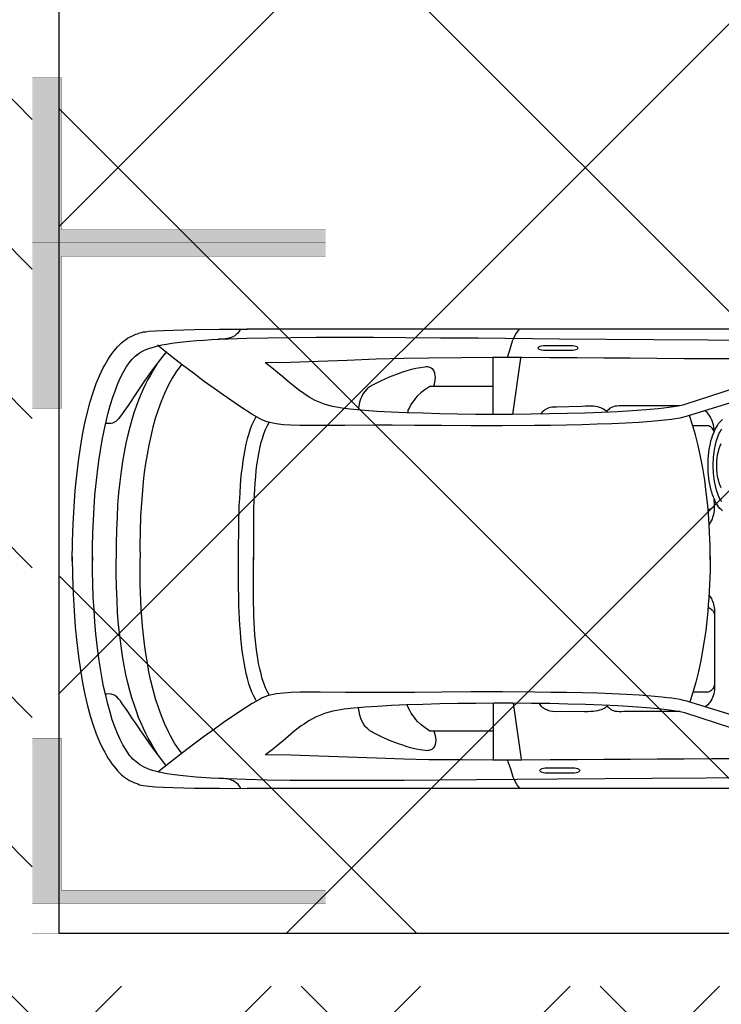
# Model space of a CAD drawing. Header units: millimetres. Extents: x 747415 to 1601423, y -236173 to 551995.
# Tile 420 of 549: x 1122161 to 1124816, y 193056 to 196783. Entities that reach past the tile are written whole.
import ezdxf

# ---------------------------------------------------------------- set-up
doc = ezdxf.new("R2010")
doc.units = ezdxf.units.MM
doc.header["$LTSCALE"] = 100
doc.header["$MEASUREMENT"] = 0
doc.linetypes.add('DASHED2', pattern=[9.525, 6.35, -3.175])
doc.layers.get('0').update_dxf_attribs({"linetype": 'CONTINUOUS', "lineweight": 0})
for name, color, linetype in [('T--A9041_VERHARDING_Parkeren', 9, 'CONTINUOUS'), ('T--L9041_VERHARDING_Wegen', 7, 'CONTINUOUS'), ('T--L9082_INRICHTING_SPECIFIEK_Auto', 8, 'CONTINUOUS')]:
    doc.layers.add(name, color=color, linetype=linetype)
for name, color, linetype, lineweight in [('T--A9041_VERHARDING_Wegen', 21, 'CONTINUOUS', 0), ('T--A9042_BEPLANTING', 90, 'CONTINUOUS', 0), ('T--L9067_BEHEERVOORZIENING_Belijning', 7, 'DASHED2', 0)]:
    doc.layers.add(name, color=color, linetype=linetype, lineweight=lineweight)
doc.layers.add('T--A9072_BELIJNING', color=7, linetype='CONTINUOUS', lineweight=0, true_color=0xffffff)

# ---------------------------------------------------------------- blocks, each defined once
blk = doc.blocks.new('auto17')
for p, q in [((1604.8, 867.6), (3518.7, 867.6)), ((2512.2, 544.6), (2482.2, 756.8)), ((2587.5, 547), (2587.5, 756.8)), ((2588.4, 650.5), (2814.7, 650.5)), ((2513.2, -549), (2483.6, -761.2)), ((2588.4, -551.4), (2588.4, -761.2)), ((2589.8, -654.3), (2815.6, -654.3)), ((1591.9, -871), (3520.1, -872))]:
    blk.add_line(p, q)
for points in [[(2534.6, 758.3), (2527, 778.4), (2521.2, 797), (2516, 814.1), (2513.2, 823), (2509.8, 831.3), (2505.5, 839.6), (2501.2, 848.5), (2495.5, 857.3), (2488.4, 866.1)], [(4181.3, -9.3), (4179.9, 62.7), (4177.5, 130.9), (4173.7, 195.1), (4169.4, 256.4), (4163.7, 314.2), (4157.5, 368.1), (4149.9, 419.6), (4141.8, 467.6), (4132.7, 511.7), (4123.2, 553.9), (4112.7, 592.1), (4101.7, 627.4), (4089.8, 660.7), (4077.4, 690.6), (4064.6, 717.6), (4057.9, 730.4), (4051.3, 742.1), (4044.6, 753.4), (4037.5, 764.2), (4030.8, 774.4), (4023.6, 783.3), (4016, 792.1), (4008.9, 800.4), (4001.2, 807.8), (3994.1, 815.1), (3986.5, 821.5), (3978.9, 826.9), (3971.2, 832.3), (3963.6, 836.7), (3955.5, 841.1), (3947.9, 844.6), (3940.3, 847.5), (3932.2, 850), (3925.5, 853.4), (3911.2, 856.3), (3890.8, 858.8), (3865.5, 860.7), (3835, 862.2), (3799.3, 863.7), (3718.3, 865.6), (3623, 866.6), (3517.8, 867.6)], [(3543, 867.1), (3547.8, 858.8), (3553, 852.4), (3558.7, 846.5), (3564.9, 842.1), (3571.1, 838.2), (3577.8, 835.2), (3584.9, 833.3), (3592.6, 831.3), (3600.6, 830.3), (3608.8, 829.8), (3617.8, 829.3), (3626.8, 829.3)], [(1579.1, 826.9), (1986.8, 829.3), (2343.6, 831.8), (2651.3, 834.2), (2793.7, 835.7), (2924.7, 836.7), (3045.2, 837.2), (3158.6, 837.2), (3262.4, 837.2), (3355.8, 836.7), (3443.5, 835.7), (3522, 833.8), (3591.6, 831.3), (3655.9, 828.4), (3712.1, 824.5), (3760.7, 819.5), (3783.1, 817.1), (3804, 814.1), (3823.1, 811.2), (3840.7, 807.8), (3856.9, 803.9), (3871.7, 799.9), (3885.5, 796.1), (3897.4, 791.6), (3908.3, 786.7), (3917.9, 781.8), (3926, 776.4), (3933.1, 770.5), (3938.8, 766.1), (3945, 761.2), (3950.8, 755.8), (3956.5, 750), (3962.2, 743.1), (3967.4, 736.2), (3978.4, 720), (3989.3, 701.9), (3999.8, 681.3), (4009.8, 658.8), (4019.3, 634.3), (4028.9, 607.3), (4037.5, 578.9), (4046, 548), (4054.1, 515.2), (4061.7, 480.8), (4068.4, 444.6), (4075.1, 406.4), (4080.8, 366.7), (4086, 325), (4090.8, 281.8), (4094.6, 237.2), (4097.9, 191.2), (4100.8, 143.1), (4102.7, 93.6), (4103.7, 43.1), (4104.1, -9.3), (4104.1, 4.4), (4103.7, -48), (4102.7, -99), (4100.3, -148), (4097.9, -196), (4094.6, -242.6), (4090.3, -287.2), (4085.5, -330.8), (4080.3, -372.5), (4074.1, -412.2), (4067.5, -450.9), (4060.3, -487.2), (4052.7, -521.5), (4044.6, -554.8), (4036, -585.7), (4027, -614.1), (4017.5, -641.1), (4007.9, -666.1), (3997.4, -688.6), (3987, -709.7), (3976.5, -727.9), (3965, -743.5), (3954.1, -757.8), (3942.7, -769.5), (3930.7, -778.3), (3934.5, -774.4), (3927.4, -780.3), (3919.3, -785.7), (3909.3, -790.6), (3898.8, -795.5), (3886.4, -799.9), (3872.6, -803.8), (3857.9, -807.8), (3841.7, -811.7), (3823.6, -814.6), (3804, -818), (3783.1, -821), (3760.7, -823.4), (3736.9, -825.9), (3710.7, -828.3), (3683.1, -830.3), (3654, -832.3), (3623, -833.7), (3590.2, -835.2), (3519.7, -837.7), (3440.6, -839.1), (3352.5, -840.1), (3258.2, -841.1), (3154.3, -841.1), (3040.5, -840.6), (2919.5, -840.1), (2787.5, -839.1), (2645.1, -838.2), (2336.4, -835.2), (1979.7, -832.8), (1571.4, -830.3)], [(1246.1, 725), (1855.8, 536.7), (1867.7, 533.8), (1881, 530.8), (1896.3, 528.4), (1912.5, 525.9), (1930.1, 523.5), (1949.2, 521.5), (1990.1, 517.6), (2035.4, 514.2), (2085.4, 511.2), (2137.3, 508.8), (2192.6, 506.8), (2250.2, 505.4), (2309.3, 503.9), (2369.3, 503.4), (2430.3, 502.4), (2552.7, 501.9), (2671.3, 501.9), (2781.8, 502.9), (2883.8, 503.4), (2968.5, 503.9), (3030.9, 504.4), (3147.2, 503.4), (3242.4, 502.4), (3318.2, 502.4), (3352, 503.4), (3381.5, 505.9), (3407.7, 509.3), (3420.1, 511.2), (3431.1, 513.7), (3442, 517.1), (3452, 520.6), (3461.5, 524.5), (3470.1, 528.9), (3499.7, 546.1), (3546.3, 575.9), (3607.8, 618.1), (3642.1, 642.1), (3679.7, 669.5), (3720.7, 699.9), (3763.1, 732.3), (3808.8, 767.6), (3856.9, 805.8)], [(2287.4, 809.3), (2383.6, 809.3), (2391.2, 808.8), (2397.4, 807.8), (2403.1, 806.3), (2407.4, 804.3), (2409.8, 801.9), (2410.8, 799.4), (2409.8, 796.5), (2407.4, 794.1), (2403.1, 792.1), (2397.4, 790.6), (2391.2, 789.6), (2383.6, 789.6), (2287.4, 789.6), (2280.2, 789.6), (2273.6, 790.6), (2268.3, 792.1), (2264, 794.1), (2261.6, 796.5), (2260.7, 799.4), (2261.6, 801.9), (2264, 804.3), (2268.3, 806.3), (2273.6, 807.8), (2280.2, 808.8), (2287.4, 809.3), (2287.4, 809.3)], [(3823.6, 782.8), (3845.9, 753.9), (3866.9, 725.4), (3886.9, 698), (3905.5, 671), (3923.1, 645.5), (3939.3, 622), (3954.6, 599.5), (3967.9, 579.9), (3979.4, 562.7), (3989.8, 547.5), (3998.4, 535.2), (4005.1, 527.4), (4010.3, 522), (4015.1, 518.1), (4019.8, 515.2), (4024.6, 512.7), (4028.9, 511.2), (4033.2, 510.3), (4041.7, 509.3), (4049.8, 509.8), (4057.4, 510.3)], [(1329.4, 754.9), (1862.5, 581.3), (1874.4, 578.4), (1888.7, 575.5), (1904.9, 573), (1922, 570.5), (1941.6, 568.1), (1962.5, 565.7), (2008.2, 561.7), (2059.7, 557.8), (2115.9, 554.4), (2175.9, 551.9), (2239.2, 549.5), (2305.5, 547.5), (2373.6, 546.1), (2443.1, 545.1), (2513.6, 544.6), (2584.1, 544.6), (2653.7, 545.1), (2722.3, 546.1), (2789.4, 547), (2853.7, 549), (2914.7, 551), (2972.3, 553.4), (3025.2, 556.3), (3072.4, 559.3), (3115.7, 563.2), (3151.5, 567.1), (3179.1, 571.5), (3194.3, 574.5), (3208.6, 578.4), (3221.9, 582.3), (3235.3, 587.2), (3247.7, 592.1), (3259.6, 597.5), (3271, 603.4), (3282.5, 609.8), (3292.9, 616.6), (3303.4, 623.5), (3313.9, 630.3), (3323.9, 638.2), (3343.4, 653.4), (3363, 670), (3383, 686.7), (3403, 703.9), (3424.4, 721.5), (3447.8, 738.7)], [(1535.7, 754.9), (1651.5, 754.9), (1760.5, 754.9), (1865.3, 755.8), (1967.8, 756.3), (2068.7, 757.3), (2168.8, 757.8), (2269.3, 758.8), (2372.7, 759.3), (2479.3, 759.7), (2589.4, 759.7), (2706.1, 759.3), (2830.9, 758.3), (2925.7, 756.3), (3030, 752.9), (3139.1, 749), (3248.1, 744.6), (3353.4, 741.1), (3450.1, 739.7)], [(2812.8, 650.5), (2809.4, 658.3), (2807.1, 667.1), (2805.6, 675.9), (2805.1, 684.7), (2805.6, 693.1), (2807.6, 700.9), (2810.4, 708.3), (2814.7, 714.2), (2820.4, 719.1), (2823.3, 721), (2827.1, 722.5), (2830.9, 723.5), (2835.2, 724), (2839.9, 724.5), (2845.2, 724), (2862.3, 721.5), (2879.5, 718.1), (2896.1, 714.2), (2913.3, 709.3), (2929.9, 703.9), (2946.6, 698), (2980, 685.2), (3012.4, 670.5), (3043.3, 654.8), (3049, 651.9), (3054.3, 648.5), (3059.5, 644.6), (3063.8, 640.6), (3068.1, 636.8), (3071.9, 632.3), (3078.6, 623), (3083.8, 613.2), (3088.1, 602.4)], [(3766.4, 733.8), (3775.5, 721.5), (3784.5, 708.8), (3793.1, 695.5), (3801.2, 681.8), (3808.8, 667.6), (3816.4, 653.4), (3830.2, 624), (3843.1, 592.6), (3854.5, 560.7), (3865, 527.9), (3874.6, 494.1), (3882.6, 460.3), (3890.3, 425.5), (3896.4, 391.2), (3902.2, 356.4), (3906.9, 321.5), (3911.2, 287.2), (3914.6, 253.4), (3917.4, 220.1), (3919.3, 187.2), (3921.2, 155.9), (3922.6, 125.5), (3923.1, 96.1), (3923.6, 68.6), (3924.1, 42.2), (3924.1, 17.7), (3923.6, -4.4)], [(3856.9, 738.7), (3865.5, 724.5), (3874.6, 709.8), (3883.6, 693.6), (3893.1, 676.9), (3902.2, 658.8), (3911.2, 639.7), (3920.3, 619.6), (3929.3, 598), (3937.9, 574.5), (3946.5, 549.9), (3955.1, 524), (3962.7, 496), (3970.3, 466.7), (3977.4, 435.3), (3984.1, 401.4), (3990.3, 366.1), (3996, 328.4), (4000.8, 288.2), (4005.1, 246.6), (4008.9, 202), (4011.2, 154.9), (4013.6, 105.4), (4014.6, 53.4), (4014.6, -2)], [(2814.7, 650.5), (2827.1, 650.5), (2845.2, 637.7), (2860.9, 626), (2874.2, 613.2), (2880.4, 606.3), (2886.1, 599), (2892.3, 590.7), (2898, 581.8), (2903.8, 571.5), (2909.9, 560.3), (2913.3, 550.9)], [(3088.1, 602.4), (3092.4, 589.7), (3095.2, 575.9), (3097.6, 561.6)], [(1880.7, 576.4), (2093.5, 576.4), (2103, 576.9), (2111.6, 576.9), (2118.8, 576.4), (2125.9, 575.5), (2131.6, 573.5), (2136.8, 571.5), (2141.6, 569.1), (2145.9, 566.1), (2149.7, 563.2), (2153.1, 559.8), (2155.9, 555.8), (2158.7, 551.9)], [(2157.3, 555.4), (2165.9, 562.7), (2169.7, 565.2), (2174.5, 567.1), (2179.7, 569.6), (2185.9, 571), (2193.1, 573), (2200.7, 574.5), (2209.2, 575.5), (2219.3, 576.4), (2230.2, 576.9), (2242.1, 576.9), (2255.4, 576.4), (2353.6, 577.4)], [(2353.6, 577.4), (2363.1, 575.9), (2372.2, 574), (2380.7, 571.5), (2385, 570.1), (2389.3, 568.6), (2393.6, 566.1), (2397.4, 563.7), (2400.7, 560.7), (2404.5, 556.8), (2407.4, 552.9), (2412.5, 545.5)], [(1771.4, 134.9), (1762.4, 148), (1760.1, 153.4), (1757.7, 158.8), (1755.3, 164.2), (1753.9, 170.1), (1752.5, 176), (1751.5, 181.9), (1750.5, 188.2), (1750.5, 194.6), (1750.5, 486.2), (1751, 494.1), (1752, 501.9), (1753.4, 509.3), (1755.8, 516.1), (1758.2, 523), (1761, 529.4), (1764.4, 535.7), (1768.2, 541.2), (1772, 546.1), (1776.3, 550.4), (1785.2, 558.5)], [(1766.7, -10.3), (1767.2, 43.1), (1769.1, 95.1), (1772, 146.1), (1773.9, 171.5), (1775.8, 196.6), (1778.2, 221.1), (1781, 245.1), (1783.9, 269.1), (1787.2, 292.1), (1794.4, 338.2), (1802.5, 382.3), (1811.5, 424.5), (1821.5, 465.2), (1832.5, 503.4), (1844.4, 539.2)], [(3484.4, 534.8), (3492, 520.6), (3499.7, 504.9), (3505.9, 488.2), (3512, 470.6), (3517.3, 451.4), (3522, 431.8), (3526.8, 411.2), (3530.6, 390.2), (3533.9, 368.1), (3537.3, 345.6), (3540.2, 322), (3542.5, 298.5), (3544.4, 274), (3545.9, 249.5), (3547.3, 224.5), (3548.7, 199.5), (3549.7, 174.5), (3550.1, 149), (3551.1, 98), (3551.6, 47.6), (3551.6, -2)], [(1774.6, 181.4), (1764.4, 186.8), (1761.5, 189.2), (1758.6, 191.7), (1756.3, 194.6), (1754.3, 197.5), (1752.9, 201.5), (1751.5, 204.9), (1750.5, 208.8), (1750.5, 212.7), (1750.5, 470.6), (1750.5, 474.5), (1751.5, 478.9), (1752.9, 482.3), (1754.3, 486.2), (1756.3, 489.7), (1759.1, 492.6), (1761.5, 495.5), (1764.4, 498), (1767.7, 500), (1771, 501.4), (1774.8, 502.4), (1778.7, 502.4), (1832.1, 502.4)], [(3434.4, 515.2), (3442, 500.9), (3449.2, 485.8), (3455.4, 469.1), (3461.5, 451.9), (3466.3, 433.8), (3471.1, 414.2), (3475.4, 394.6), (3478.7, 374), (3482, 352.9), (3484.9, 330.9), (3487.3, 308.8), (3489.2, 285.8), (3490.6, 262.2), (3492, 238.7), (3493, 214.7), (3493.9, 190.2), (3494.4, 165.7), (3494.9, 140.7), (3495.4, 91.2), (3495.4, 41.2), (3495.4, -7.8)], [(1766.7, 2), (1767.2, -51), (1769.1, -103.4), (1772, -154.4), (1776.3, -204.4), (1781.5, -252.9), (1787.7, -299.9), (1794.8, -345.6), (1803.4, -389.7), (1812.5, -431.3), (1822.5, -471.5), (1833.4, -509.8), (1844.9, -544.4)], [(3435.8, -519.6), (3443.5, -505.3), (3450.6, -490.1), (3456.8, -473.5), (3462.5, -456.3), (3467.7, -438.2), (3472, -419.1), (3476.3, -399), (3480.1, -378.4), (3483, -357.3), (3485.8, -335.8), (3487.7, -313.2), (3489.7, -290.1), (3492.5, -243.6), (3494.4, -195.1), (3494.9, -145.6), (3495.4, -96.1), (3495.4, -46.1), (3495.4, 2.9)], [(4181.3, 5.4), (4179.9, -66.7), (4177.5, -134.8), (4173.7, -199), (4169.4, -260.8), (4163.7, -318.1), (4157.5, -372), (4149.9, -423.5), (4141.8, -471.5), (4132.7, -516.1), (4123.2, -557.8), (4112.7, -596.5), (4101.7, -631.8), (4089.8, -665.1), (4077.4, -695), (4064.6, -722), (4057.9, -734.7), (4051.3, -746.5), (4044.6, -757.8), (4037.5, -768.6), (4030.8, -778.3), (4023.6, -787.7), (4016, -796.5), (4008.9, -804.8), (4001.2, -812.2), (3994.1, -819.1), (3986.5, -825.4), (3978.9, -831.3), (3971.2, -836.7), (3963.6, -841.1), (3955.5, -845), (3947.9, -849), (3940.3, -851.9), (3932.2, -854.3), (3929.3, -856.3), (3925, -857.8), (3918.4, -859.2), (3910.7, -860.7), (3901.7, -861.7), (3890.8, -863.2), (3865.5, -865.1), (3835, -866.6), (3799.3, -868.1), (3718.3, -870), (3623, -871), (3517.8, -872)], [(3485.8, -539.2), (3493.5, -525), (3500.6, -509.2), (3507.3, -492.6), (3513, -474.9), (3518.7, -455.8), (3523.5, -436.2), (3527.8, -415.6), (3531.6, -394.6), (3535.4, -372.5), (3538.2, -349.5), (3541.1, -326.4), (3543.5, -302.4), (3545.4, -278.4), (3546.8, -253.9), (3548.3, -228.9), (3549.7, -203.9), (3550.6, -178.4), (3551.1, -152.9), (3552.1, -102), (3552.5, -51.5), (3552.5, -2)], [(3767.4, -737.7), (3776.4, -725.4), (3785.5, -712.7), (3794, -699.4), (3802.1, -685.7), (3809.8, -672), (3817.4, -657.8), (3831.7, -628.4), (3844.5, -597.5), (3855.5, -565.6), (3866.5, -533.3), (3875.5, -500), (3883.6, -466.1), (3891.2, -431.8), (3897.4, -397.5), (3903.1, -363.2), (3907.9, -328.9), (3912.2, -295.1), (3915, -261.3), (3917.9, -228.4), (3920.3, -196), (3921.7, -165.2), (3924.1, -104.9), (3924.6, -51.5), (3924.1, -5.4)], [(3858.3, -742.6), (3866.9, -728.4), (3876, -713.7), (3885, -697.5), (3894.1, -680.8), (3903.1, -663.1), (3912.2, -644), (3921.2, -624), (3930.3, -602.4), (3938.8, -578.9), (3947.4, -554.8), (3955.5, -528.4), (3963.1, -500.4), (3970.8, -471), (3977.9, -439.6), (3984.6, -405.8), (3990.8, -371), (3996, -333.3), (4000.8, -293.1), (4005.1, -251.4), (4008.9, -206.8), (4011.2, -159.8), (4013.6, -110.3), (4014.6, -58.3), (4014.6, -2.9)], [(1770.7, -131), (1765.3, -139.7), (1761.5, -145.6), (1758.6, -151.9), (1756.3, -159.3), (1753.9, -167.6), (1752, -176), (1751, -185.8), (1750.5, -196), (1750.5, -207.3), (1751.3, -228.1)], [(1720.5, -183.8), (1725.8, -188.2), (1730.5, -193.1), (1734.8, -199), (1739.1, -204.9), (1743.4, -211.7), (1747.7, -219.1), (1751, -227.4), (1754.8, -235.8), (1758.2, -244.6), (1761, -254.4), (1763.9, -264.2), (1766.2, -274.5), (1768.6, -285.3), (1770.6, -296.5), (1772, -307.8), (1773.4, -319.6), (1774.4, -331.3), (1774.8, -343.6), (1774.8, -356.3), (1774.8, -368.6), (1774.4, -380.9), (1773.4, -393.1), (1772, -404.9), (1770.6, -416.1), (1768.6, -427.4), (1766.2, -438.2), (1763.9, -448.5), (1761, -458.3), (1758.2, -467.6), (1754.8, -476.9), (1751, -485.3), (1747.7, -493.1), (1743.4, -500.4), (1739.1, -507.3), (1734.8, -513.7), (1730.5, -519.6), (1725.8, -524.4), (1720.5, -528.9)], [(1722.9, -218.6), (1726.2, -223.5), (1729.6, -228.4), (1732.5, -234.3), (1735.3, -240.7), (1738.1, -247.5), (1743.4, -261.7), (1747.2, -278.4), (1750.5, -296), (1752, -305.3), (1753.4, -315.2), (1754.3, -325), (1754.8, -334.8), (1755.3, -345.6), (1755.3, -355.8), (1755.3, -366.1), (1754.8, -376.9), (1754.3, -386.7), (1753.4, -396.5), (1752, -406.3), (1750.5, -415.6), (1747.2, -433.3), (1743.4, -450), (1738.1, -464.2), (1735.3, -471), (1732.5, -477.4), (1729.6, -483.3), (1726.2, -488.2), (1722.9, -493.1)], [(1774.8, -187.9), (1768.6, -189.7), (1765.8, -191.1), (1762.9, -192.6), (1750.5, -203.2)], [(1724.8, -271), (1729.1, -279.9), (1732.9, -290.1), (1735.8, -301.4), (1738.6, -313.7), (1740.5, -326.9), (1741.5, -340.7), (1742, -354.9), (1741.5, -369.1), (1740.5, -382.8), (1738.6, -396), (1735.8, -408.3), (1732.9, -419.6), (1729.1, -429.9), (1724.8, -438.7)], [(1751.4, -484.4), (1753.4, -500.9), (1754.8, -508.8), (1756.7, -516.6), (1759.6, -524.4), (1762.4, -531.3), (1765.8, -538.2), (1769.1, -544.1), (1772.9, -549.5), (1777.2, -554.4), (1785.4, -562.8)], [(1752.1, -482.8), (1753.3, -485.8), (1754.8, -489.7), (1756.7, -493.2), (1759.5, -496.1), (1761.9, -499), (1764.8, -501.5), (1768.1, -503.4), (1771.4, -504.9), (1775.3, -505.9), (1779.1, -505.9), (1832.3, -505.9)], [(1247, -728.9), (1857.2, -540.6), (1882, -534.8), (1913.4, -529.8), (1950.6, -525.4), (1991.6, -521.5), (2036.8, -518.1), (2086.4, -515.6), (2138.7, -513.2), (2194, -511.2), (2251.6, -509.2), (2310.2, -508.3), (2370.7, -507.3), (2431.7, -506.8), (2554.1, -505.8), (2672.8, -505.8), (2783.2, -506.8), (2885.2, -507.3), (2969.5, -508.3), (3032.4, -508.3), (3148.6, -507.3), (3243.4, -506.3), (3319.6, -506.8), (3353.4, -507.8), (3383, -509.8), (3409.2, -513.2), (3421.5, -515.6), (3432.5, -518.1), (3443.5, -521), (3453.5, -524.4), (3463, -528.4), (3471.6, -532.8), (3501.1, -549.9), (3547.3, -579.8), (3609.2, -622.5), (3643.5, -646.5), (3681.1, -673.9), (3721.6, -704.3), (3764.5, -736.7), (3809.8, -772), (3857.9, -810.2)], [(3824.5, -786.7), (3846.9, -757.8), (3867.9, -729.8), (3887.9, -701.9), (3906.9, -675.4), (3924.6, -649.9), (3940.3, -626.4), (3969.3, -582.8), (3991.3, -550.4), (4006, -531.8), (4011.2, -526.4), (4015.5, -522), (4020.3, -519.1), (4024.6, -516.6), (4028.4, -515.1), (4032.7, -514.6), (4040.3, -513.7), (4047.4, -514.2), (4055.1, -514.6)], [(1330.9, -759.3), (1863.4, -585.7), (1875.3, -582.8), (1889.6, -579.8), (1905.8, -577.4), (1923.4, -574.9), (1942.5, -572.5), (1963.5, -570), (2009.2, -565.6), (2060.6, -561.7), (2117.3, -558.8), (2176.9, -555.8), (2240.2, -553.4), (2306.9, -551.9), (2374.5, -550.4), (2444.1, -549.5), (2514.6, -549), (2585.1, -549), (2655.1, -549), (2723.2, -549.9), (2790.4, -551.4), (2854.7, -552.9), (2915.7, -554.8), (2973.8, -557.3), (3026.7, -560.2), (3073.8, -563.7), (3116.7, -567.1), (3152.4, -571.5), (3180.5, -575.9), (3195.8, -578.9), (3210, -582.8), (3223.4, -586.7), (3236.7, -591.6), (3249.1, -596.5), (3261, -601.9), (3283.9, -614.1), (3304.8, -627.4), (3324.8, -642.1), (3344.8, -657.8), (3363.9, -673.9), (3383.9, -690.6), (3403.9, -707.8), (3425.3, -725.4), (3448.7, -742.6)], [(1883, -580.8), (2094.5, -580.8), (2104, -581.3), (2112.5, -581.3), (2119.7, -580.3), (2126.8, -579.4), (2132.6, -577.9), (2138.3, -575.9), (2143, -573.5), (2147.3, -570.5), (2150.6, -567.6), (2154.5, -564.2), (2159.9, -556.7)], [(2347.9, -576.4), (2354.1, -576.4), (2360.3, -576.4), (2366, -575.9), (2371.7, -574.4), (2377.4, -573), (2382.6, -571), (2387.4, -569), (2392.2, -566.1), (2396.5, -562.7), (2400.7, -558.8), (2404.5, -554.8), (2408.3, -550)], [(2815.6, -654.3), (2828, -654.3), (2846.1, -641.6), (2861.9, -629.8), (2875.2, -617.6), (2881.4, -610.7), (2887.1, -602.9), (2893.3, -595), (2899, -585.7), (2904.7, -575.4), (2910.9, -564.2), (2910.9, -554.7)], [(2157.3, -560.2), (2171.1, -569), (2175.4, -571.5), (2180.2, -573.5), (2185.9, -575.4), (2192.6, -576.9), (2200.2, -578.4), (2208.3, -579.4), (2217.8, -579.8), (2227.3, -579.8), (2238.8, -579.4), (2250.7, -578.4), (2351, -576.4)], [(3089.5, -606.3), (3093.3, -593.6), (3096.2, -579.8), (3098.7, -565.7)], [(2813.7, -654.3), (2810.4, -662.7), (2808.5, -671), (2807.1, -679.8), (2806.6, -688.6), (2807.1, -697.5), (2809, -705.3), (2811.3, -712.2), (2815.6, -718.6), (2821.3, -723), (2824.2, -724.9), (2828, -726.4), (2831.8, -727.4), (2836.1, -728.4), (2840.9, -728.4), (2846.1, -727.9), (2863.3, -725.4), (2880.4, -722), (2897.6, -718.1), (2914.2, -713.7), (2931.4, -708.3), (2948, -702.4), (2981.4, -689.1), (3013.8, -674.9), (3044.8, -659.2), (3056.2, -652.9), (3065.2, -645), (3072.9, -636.7), (3079.5, -627.4), (3085.2, -617.1), (3089.5, -606.3)], [(1536.7, -759.3), (1652, -759.3), (1761, -759.3), (1865.8, -759.7), (1968.2, -760.2), (2069.2, -761.2), (2169.2, -762.2), (2270.2, -762.7), (2373.6, -763.2), (2480.3, -763.6), (2590.8, -763.6), (2707.5, -763.2), (2831.8, -762.2), (2926.6, -760.7), (3030.9, -757.3), (3140, -753.4), (3249.6, -748.9), (3354.4, -745.5), (3451.1, -744.1)], [(2534.1, -763.6), (2522.7, -800.9), (2517.5, -818.5), (2514.6, -826.9), (2511.3, -835.2), (2507, -844), (2502.2, -852.4), (2496.5, -861.2), (2489.3, -870)], [(2294.5, -790.1), (2390.8, -790.1), (2397.9, -790.6), (2404.5, -791.6), (2409.8, -793.1), (2414.6, -795), (2416.9, -797.5), (2417.9, -799.9), (2417.9, -801.4), (2416.9, -802.4), (2415.5, -803.8), (2414.1, -804.8), (2412.2, -805.8), (2409.8, -806.8), (2404.5, -808.3), (2397.9, -809.2), (2390.8, -809.7), (2294.5, -809.7), (2287.4, -809.2), (2280.7, -808.3), (2275.5, -806.8), (2270.7, -804.8), (2268.3, -802.4), (2267.4, -799.9), (2268.3, -797.5), (2270.7, -795), (2275.5, -793.1), (2280.7, -791.6), (2287.4, -790.6), (2294.5, -790.1), (2294.5, -790.1)], [(3544.4, -871.5), (3549.2, -863.2), (3554.4, -856.8), (3560.2, -850.9), (3565.9, -846), (3572.5, -842.6), (3579.2, -839.6), (3586.4, -837.2), (3593.5, -835.7), (3601.6, -834.2), (3609.7, -833.7), (3618.7, -833.2), (3627.8, -833.2)]]:
    blk.add_lwpolyline(points)
blk = doc.blocks.new('9041_parkeerplaats_2500x5000_hoeklijn')
at = {"layer": 'T--A9072_BELIJNING', "linetype": 'Continuous'}
h = blk.add_hatch(color=256, dxfattribs=at)
h.paths.add_polyline_path([(-1200, -1390), (-1250, -1390), (-1250, -2500), (-625, -2500), (-625, -2390), (-1200, -2390)])
h.paths.add_polyline_path([(1250, -1390), (1200, -1390), (1200, -2390), (625, -2390), (625, -2500), (1250, -2500)])
at = {"layer": 'T--L9067_BEHEERVOORZIENING_Belijning', "const_width": 1}
for points in [[(-1200, -1390), (-1250, -1390), (-1250, -2500), (-625, -2500), (-625, -2390), (-1200, -2390)], [(1250, -1390), (1200, -1390), (1200, -2390), (625, -2390), (625, -2500), (1250, -2500)]]:
    blk.add_lwpolyline(points, close=True, dxfattribs=at)
blk = doc.blocks.new('*U267')
at = {"layer": 'T--L9067_BEHEERVOORZIENING_Belijning'}
blk.add_blockref('9041_parkeerplaats_2500x5000_hoeklijn', (0, 1945, -0.5), dxfattribs=at)
blk = doc.blocks.new('*U268')
at = {"layer": 'T--L9067_BEHEERVOORZIENING_Belijning', "color": 0, "linetype": 'ByBlock', "lineweight": -2, "transparency": 16777216}
for p in [(40000, 0), (42500, 0)]:
    blk.add_blockref('*U267', p, dxfattribs=at)

msp = doc.modelspace()

# ---------------------------------------------------------------- hatches: boundary and pattern name
at = {"layer": 'T--A9041_VERHARDING_Parkeren', "linetype": 'Continuous'}
h = msp.add_hatch(dxfattribs=at)
h.set_pattern_fill('ANSI37', color=256, scale=10000, style=0)
h.paths.add_polyline_path([(1132108.673, 238596.127), (1128980.363, 238413.692), (1125732.531, 238214.978), (1122556.748, 237997.524), (1122308.673, 237977.636), (1122308.673, 193325.106), (1132108.673, 193325.106)])
at = {"layer": 'T--A9041_VERHARDING_Wegen', "linetype": 'Continuous'}
h = msp.add_hatch(dxfattribs=at)
h.set_pattern_fill('AR-HBONE', color=256, scale=100, style=0)
h.paths.add_polyline_path([(1117408.673, 193125.106), (1122208.673, 193125.106), (1122208.673, 237977.636), (1117408.673, 237551.803)])
h = msp.add_hatch(dxfattribs=at)
h.set_pattern_fill('AR-HBONE', color=256, scale=100, style=0)
h.paths.add_polyline_path([(1102408.673, 193125.106), (1137308.673, 193125.106), (1137308.673, 186989.02), (1102408.673, 186989.02)])
at = {"layer": 'T--A9042_BEPLANTING'}
h = msp.add_hatch(dxfattribs=at)
h.set_pattern_fill('GRASS', color=256, scale=1500, style=0)
edge = h.paths.add_edge_path()
edge.add_line((1194589.183, 247525.193), (1194593.64, 247264.881))
edge.add_line((1194593.64, 247264.881), (1189597.042, 247120.843))
edge.add_line((1189597.042, 247120.843), (1179615.176, 246734.424))
edge.add_line((1179615.176, 246734.424), (1169673.169, 246260.926))
edge.add_line((1169673.169, 246260.926), (1159743.156, 245284.429))
edge.add_line((1159743.156, 245284.429), (1149794.302, 244232.037))
edge.add_line((1149794.302, 244232.037), (1139904.319, 243419.621))
edge.add_line((1139904.319, 243419.621), (1138613.747, 243325.021))
edge.add_line((1138613.747, 243325.021), (1135690.007, 243117.197))
edge.add_line((1135690.007, 243117.197), (1132771.926, 242932.503))
edge.add_line((1132771.926, 242932.503), (1129859.398, 242758.599))
edge.add_line((1129859.398, 242758.599), (1126616.556, 242566.575))
edge.add_line((1126616.556, 242566.575), (1123385.964, 242364.695))
edge.add_line((1123385.964, 242364.695), (1120184.728, 242139.833))
edge.add_line((1120184.728, 242139.833), (1117014.113, 241880.011))
edge.add_line((1117014.113, 241880.011), (1113876.289, 241570.228))
edge.add_line((1113876.289, 241570.228), (1110773.76, 241198.319))
edge.add_line((1110773.76, 241198.319), (1107692.214, 240764.72))
edge.add_line((1107692.214, 240764.72), (1104624.361, 240306.925))
edge.add_line((1104624.361, 240306.925), (1101572.465, 239835.828))
edge.add_line((1101572.465, 239835.828), (1100403.086, 239650.924))
edge.add_line((1100403.086, 239650.924), (1097780.987, 239217.99))
edge.add_line((1097780.987, 239217.99), (1095157.329, 238732.83))
edge.add_line((1095157.329, 238732.83), (1092526.922, 238274.052))
edge.add_line((1092526.922, 238274.052), (1089457.602, 237766.051))
edge.add_line((1089457.602, 237766.051), (1086388.73, 237224.846))
edge.add_line((1086388.73, 237224.846), (1083401.545, 236651.668))
edge.add_line((1083401.545, 236651.668), (1080469.385, 236024.459))
edge.add_line((1080469.385, 236024.459), (1077519.444, 235269.823))
edge.add_line((1077519.444, 235269.823), (1074567.867, 234454.498))
edge.add_line((1074567.867, 234454.498), (1071611.505, 233602.32))
edge.add_line((1071611.505, 233602.32), (1068661.406, 232725.291))
edge.add_line((1068661.406, 232725.291), (1065719.424, 231822.381))
edge.add_line((1065719.424, 231822.381), (1062684.54, 230856.109))
edge.add_line((1062684.54, 230856.109), (1059866.196, 229920.836))
edge.add_line((1059866.196, 229920.836), (1056845.381, 228880.035))
edge.add_line((1056845.381, 228880.035), (1054034.15, 227860.451))
edge.add_line((1054034.15, 227860.451), (1051908.682, 227043.859))
edge.add_line((1051908.682, 227043.859), (1051192.354, 226766.278))
edge.add_line((1051192.354, 226766.278), (1050671.69, 226564.519))
edge.add_line((1050671.69, 226564.519), (1049927.631, 226262.62))
edge.add_line((1049927.631, 226262.62), (1049070.32, 225903.54))
edge.add_line((1049070.32, 225903.54), (1048360.834, 225606.376))
edge.add_line((1048360.834, 225606.376), (1045574.185, 224396.868))
edge.add_line((1045574.185, 224396.868), (1042746.023, 223102.062))
edge.add_line((1042746.023, 223102.062), (1039916.204, 221736.561))
edge.add_line((1039916.204, 221736.561), (1037264.038, 220364.549))
edge.add_line((1037264.038, 220364.549), (1036639.036, 220037.907))
edge.add_line((1036639.036, 220037.907), (1035761.731, 219567.084))
edge.add_line((1035761.731, 219567.084), (1034455.173, 218860.02))
edge.add_line((1034455.173, 218860.02), (1031834.519, 217415.207))
edge.add_line((1031834.519, 217415.207), (1029063.532, 215837.52))
edge.add_line((1029063.532, 215837.52), (1026493.513, 214322.916))
edge.add_line((1026493.513, 214322.916), (1023661.374, 212596.81))
edge.add_line((1023661.374, 212596.81), (1021148.701, 211011.913))
edge.add_line((1021148.701, 211011.913), (1018664.489, 209394.723))
edge.add_line((1018664.489, 209394.723), (1016111.63, 207674.051))
edge.add_line((1016111.63, 207674.051), (1013541.964, 205866.676))
edge.add_line((1013541.964, 205866.676), (1011054.819, 204060.939))
edge.add_line((1011054.819, 204060.939), (1008551.61, 202180.933))
edge.add_line((1008551.61, 202180.933), (1006071.977, 200261.271))
edge.add_line((1006071.977, 200261.271), (1003623.026, 198305.877))
edge.add_line((1003623.026, 198305.877), (1001255.469, 196356.541))
edge.add_line((1001255.469, 196356.541), (998895.97, 194358.237))
edge.add_line((998895.97, 194358.237), (996592.894, 192340.973))
edge.add_line((996592.894, 192340.973), (994271.188, 190253.094))
edge.add_line((994271.188, 190253.094), (992089.799, 188232.713))
edge.add_line((992089.799, 188232.713), (989855.126, 186096.735))
edge.add_line((989855.126, 186096.735), (987565.682, 183840.779))
edge.add_line((987565.682, 183840.779), (985556.73, 181812.43))
edge.add_line((985556.73, 181812.43), (983340.235, 179499.914))
edge.add_line((983340.235, 179499.914), (981234.422, 177237.565))
edge.add_line((981234.422, 177237.565), (979162.94, 174943.215))
edge.add_line((979162.94, 174943.215), (977214.691, 172724.59))
edge.add_line((977214.691, 172724.59), (975036.892, 170165.071))
edge.add_line((975036.892, 170165.071), (973160.412, 167901.106))
edge.add_line((973160.412, 167901.106), (971300.145, 165540.186))
edge.add_line((971300.145, 165540.186), (970653.489, 164750.347))
edge.add_line((970653.489, 164750.347), (969323.906, 163031.694))
edge.add_line((969323.906, 163031.694), (967532.389, 160664.585))
edge.add_line((967532.389, 160664.585), (965620.33, 158124.446))
edge.add_line((965620.33, 158124.446), (963729.485, 155559.861))
edge.add_line((963729.485, 155559.861), (962160.024, 153368.205))
edge.add_line((962160.024, 153368.205), (960583.853, 151476.839))
edge.add_line((960583.853, 151476.839), (957868.106, 147829.141))
edge.add_line((957868.106, 147829.141), (955546.579, 144354.957))
edge.add_line((955546.579, 144354.957), (952781.766, 139999.101))
edge.add_line((952781.766, 139999.101), (950228.309, 135925.671))
edge.add_line((950228.309, 135925.671), (947689.507, 131669.07))
edge.add_line((947689.507, 131669.07), (945836.511, 128467.426))
edge.add_line((945836.511, 128467.426), (939785.242, 117718.876))
edge.add_line((939785.242, 117718.876), (930712.869, 102774.401))
edge.add_line((930712.869, 102774.401), (922173.53, 90199.799))
edge.add_arc((831492.457, 157259.067), 112782.989, 306.60619454, 323.5168236, ccw=False)
edge.add_line((898746.269, 66722.183), (906881.323, 58450.839))
edge.add_arc((1039056.702, -43733.649), 167068.849, 138.06483794, 142.29247104, ccw=False)
edge.add_line((914773.924, 67916.66), (924725.806, 83316.857))
edge.add_line((924725.806, 83316.857), (935036.865, 100427.915))
edge.add_line((935036.865, 100427.915), (938271.243, 105214.41))
edge.add_line((938271.243, 105214.41), (944567.151, 115601.153))
edge.add_line((944567.151, 115601.153), (949536.685, 124088.131))
edge.add_line((949536.685, 124088.131), (954824.472, 132626.587))
edge.add_line((954824.472, 132626.587), (959827.89, 140132.671))
edge.add_line((959827.89, 140132.671), (963059.812, 145135.12))
edge.add_line((963059.812, 145135.12), (965500.197, 148828.356))
edge.add_line((965500.197, 148828.356), (966613.361, 150562.786))
edge.add_line((966613.361, 150562.786), (968025.373, 152669.584))
edge.add_line((968025.373, 152669.584), (969925.147, 155201.552))
edge.add_line((969925.147, 155201.552), (971712.101, 157704.465))
edge.add_line((971712.101, 157704.465), (973307.285, 159791.446))
edge.add_line((973307.285, 159791.446), (974380.773, 161326.936))
edge.add_line((974380.773, 161326.936), (975513.5, 162711.848))
edge.add_line((975513.5, 162711.848), (977022.752, 164676.523))
edge.add_line((977022.752, 164676.523), (979125.989, 167160.936))
edge.add_line((979125.989, 167160.936), (980701.644, 168861.659))
edge.add_line((980701.644, 168861.659), (983077.997, 171627.505))
edge.add_line((983077.997, 171627.505), (985074.319, 173856.029))
edge.add_line((985074.319, 173856.029), (986909.132, 175828.505))
edge.add_line((986909.132, 175828.505), (989063.699, 178159.256))
edge.add_line((989063.699, 178159.256), (991154.428, 180245.145))
edge.add_line((991154.428, 180245.145), (993121.205, 182057.606))
edge.add_line((993121.205, 182057.606), (995324.494, 184142.051))
edge.add_line((995324.494, 184142.051), (997280.219, 186006.612))
edge.add_line((997280.219, 186006.612), (999623.744, 188200.448))
edge.add_line((999623.744, 188200.448), (1002349.065, 190608.065))
edge.add_line((1002349.065, 190608.065), (1004754.956, 192653.066))
edge.add_line((1004754.956, 192653.066), (1007294.928, 194741.918))
edge.add_line((1007294.928, 194741.918), (1008978.786, 196161.928))
edge.add_line((1008978.786, 196161.928), (1011076.047, 197755.95))
edge.add_line((1011076.047, 197755.95), (1013065.241, 199247.814))
edge.add_line((1013065.241, 199247.814), (1015821.037, 201346.882))
edge.add_line((1015821.037, 201346.882), (1017686.716, 202722.52))
edge.add_line((1017686.716, 202722.52), (1020957.031, 204817.97))
edge.add_line((1020957.031, 204817.97), (1023228.197, 206313.401))
edge.add_line((1023228.197, 206313.401), (1026470.58, 208376.744))
edge.add_line((1026470.58, 208376.744), (1028603.548, 209658.432))
edge.add_line((1028603.548, 209658.432), (1030968.801, 211111.637))
edge.add_line((1030968.801, 211111.637), (1032974.557, 212278.47))
edge.add_line((1032974.557, 212278.47), (1034989.373, 213415.47))
edge.add_line((1034989.373, 213415.47), (1036654.679, 214452.728))
edge.add_line((1036654.679, 214452.728), (1038246.03, 215241.653))
edge.add_line((1038246.03, 215241.653), (1039948.347, 216202.761))
edge.add_line((1039948.347, 216202.761), (1041825.775, 217172.039))
edge.add_line((1041825.775, 217172.039), (1043014.131, 217759.859))
edge.add_line((1043014.131, 217759.859), (1045164.207, 218821.145))
edge.add_line((1045164.207, 218821.145), (1047341.541, 219812.404))
edge.add_line((1047341.541, 219812.404), (1050071.07, 221013.985))
edge.add_line((1050071.07, 221013.985), (1051244.22, 221490.97))
edge.add_line((1051244.22, 221490.97), (1052347.556, 221956.97))
edge.add_line((1052347.556, 221956.97), (1053649.506, 222430.47))
edge.add_line((1053649.506, 222430.47), (1054533.126, 222784.97))
edge.add_line((1054533.126, 222784.97), (1056086.056, 223306.47))
edge.add_line((1056086.056, 223306.47), (1057869.317, 223968.97))
edge.add_line((1057869.317, 223968.97), (1060574.556, 224929.97))
edge.add_line((1060574.556, 224929.97), (1063483.693, 225922.97))
edge.add_line((1063483.693, 225922.97), (1065608.903, 226631.593))
edge.add_line((1065608.903, 226631.593), (1069173.064, 227676.47))
edge.add_line((1069173.064, 227676.47), (1072281.977, 228625.637))
edge.add_line((1072281.977, 228625.637), (1075375.394, 229611.47))
edge.add_line((1075375.394, 229611.47), (1077123.927, 230119.62))
edge.add_line((1077123.927, 230119.62), (1080375.394, 230986.97))
edge.add_line((1080375.394, 230986.97), (1082892.594, 231747.063))
edge.add_line((1082892.594, 231747.063), (1087287.423, 232727.295))
edge.add_line((1087287.423, 232727.295), (1089726.851, 233304.236))
edge.add_line((1089726.851, 233304.236), (1092683.446, 233905.227))
edge.add_line((1092683.446, 233905.227), (1095564.394, 234529.046))
edge.add_line((1095564.394, 234529.046), (1098820.303, 235134.124))
edge.add_line((1098820.303, 235134.124), (1101429.17, 235680.801))
edge.add_line((1101429.17, 235680.801), (1102775.394, 235932.97))
edge.add_line((1102775.394, 235932.97), (1105482.445, 236248.973))
edge.add_line((1105482.445, 236248.973), (1107758.807, 236612.397))
edge.add_line((1107758.807, 236612.397), (1110496.735, 236978.709))
edge.add_line((1110496.735, 236978.709), (1115376.091, 237663.748))
edge.add_line((1115376.091, 237663.748), (1120160.891, 238162.648))
edge.add_line((1120160.891, 238162.648), (1122883.614, 238303.454))
edge.add_line((1122883.614, 238303.454), (1125390.669, 238461.915))
edge.add_line((1125390.669, 238461.915), (1128123.405, 238391.97))
edge.add_line((1128123.405, 238391.97), (1132768.171, 238736.47))
edge.add_line((1132768.171, 238736.47), (1135790.587, 239107.966))
edge.add_line((1135790.587, 239107.966), (1138342.94, 239481.456))
edge.add_line((1138342.94, 239481.456), (1142060.43, 239524.47))
edge.add_line((1142060.43, 239524.47), (1147419.918, 239838.053))
edge.add_line((1147419.918, 239838.053), (1152508.673, 240937.759))
edge.add_line((1152508.673, 240937.759), (1161790.445, 241405.25))
edge.add_line((1161790.445, 241405.25), (1166293.104, 242414.317))
edge.add_line((1166293.104, 242414.317), (1170003.913, 243136.47))
edge.add_line((1170003.913, 243136.47), (1182817.631, 243902.97))
edge.add_line((1182817.631, 243902.97), (1191677.387, 244103.47))
edge.add_line((1191677.387, 244103.47), (1200992.076, 244164.47))
edge.add_line((1200992.076, 244164.47), (1212315.556, 244345.47))
edge.add_line((1212315.556, 244345.47), (1212435.36, 247419.97))
edge.add_line((1212435.36, 247419.97), (1205479.36, 247503.517))
edge.add_line((1205479.36, 247503.517), (1202606.248, 247460.622))
edge.add_line((1202606.248, 247460.622), (1194593.64, 247264.881))

# ---------------------------------------------------------------- linework, layer by layer
at = {"layer": 'T--A9041_VERHARDING_Parkeren', "linetype": 'Continuous'}
msp.add_lwpolyline([(1132108.673, 238596.127), (1128980.363, 238413.692), (1125732.531, 238214.978), (1122556.748, 237997.524), (1122308.673, 237977.636), (1122308.673, 193325.106), (1132108.673, 193325.106)], close=True, dxfattribs=at)
at = {"layer": 'T--A9041_VERHARDING_Wegen', "linetype": 'Continuous', "const_width": 1}
for points in [[(1117408.673, 193125.106), (1122208.673, 193125.106), (1122208.673, 237977.636), (1117408.673, 237551.803)], [(1102408.673, 193125.106), (1137308.673, 193125.106), (1137308.673, 186989.02), (1102408.673, 186989.02)]]:
    msp.add_lwpolyline(points, close=True, dxfattribs=at)
at = {"layer": 'T--L9041_VERHARDING_Wegen', "const_width": 1}
for points in [[(1122208.673, 237977.636), (1122208.673, 193125.106)], [(1132208.673, 193325.106), (1122208.673, 193325.106)], [(1132208.673, 193125.106), (1122208.673, 193125.106)]]:
    msp.add_lwpolyline(points, dxfattribs=at)

# ---------------------------------------------------------------- block references
at = {"layer": 'T--L9067_BEHEERVOORZIENING_Belijning', "rotation": 270}
msp.add_blockref('*U268', (1122763.673, 237187.759, 0.5), dxfattribs=at)
at = {"layer": 'T--L9082_INRICHTING_SPECIFIEK_Auto', "rotation": 180}
msp.add_blockref('auto17', (1126540.378, 194739.998), dxfattribs=at)

doc.saveas('drawing.dxf')
